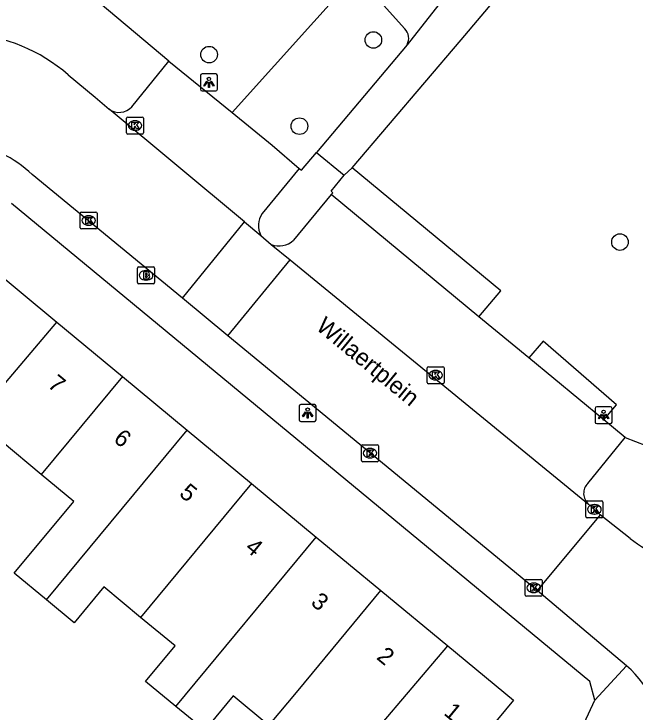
# Model space of a CAD drawing. Extents: x 159822 to 160765, y 380693 to 381634.
# Drawn here: x 160122.37 to 160158.96, y 381436.17 to 381477.32 of the extents above; entities that cross this region are included whole.
import ezdxf

# ---------------------------------------------------------------- set-up
doc = ezdxf.new("R2010")
doc.units = 0
for name, color, linetype in [('IMGEO_Boom', 7, 'Continuous'), ('IMGEO_Brandkraan', 7, 'Continuous'), ('IMGEO_Groenvoorziening', 7, 'Continuous'), ('IMGEO_Haag', 7, 'Continuous'), ('IMGEO_Kolk', 7, 'Continuous'), ('IMGEO_Lichtpunt', 7, 'Continuous'), ('IMGEO_Openbare_ruimte_label', 7, 'Continuous'), ('IMGEO_Pand', 7, 'Continuous'), ('IMGEO_Pand_nummerreeks', 7, 'Continuous'), ('IMGEO_Parkeervlak_open', 7, 'Continuous'), ('IMGEO_Rijbaan_lokaal_open', 7, 'Continuous'), ('IMGEO_Voetpad_gesloten', 7, 'Continuous'), ('IMGEO_Voetpad_open', 7, 'Continuous')]:
    doc.layers.add(name, color=color, linetype=linetype)

msp = doc.modelspace()

# ---------------------------------------------------------------- linework, layer by layer
at = {"layer": 'IMGEO_Boom'}
for centre in [(160143.544, 381475.791), (160133.868, 381474.927), (160139.19, 381470.71), (160158.074, 381463.877)]:
    msp.add_circle(centre, 0.489, dxfattribs=at)
at = {"layer": 'IMGEO_Brandkraan'}
for p, q in [((160129.654, 381461.488), (160129.654, 381462.34)), ((160129.729, 381462.414), (160130.581, 381462.414)), ((160130.142, 381462.194), (160130.167, 381462.194)), ((160130.655, 381462.34), (160130.655, 381461.488)), ((160130.581, 381461.414), (160129.729, 381461.414)), ((160130.165, 381461.634), (160130.14, 381461.634))]:
    msp.add_line(p, q, dxfattribs=at)
for points in [[(160129.654, 381461.488), (160129.654, 381462.34)], [(160129.729, 381462.414), (160130.581, 381462.414)], [(160130.002, 381462.114), (160130.002, 381461.714), (160130.215, 381461.714)], [(160130.233, 381462.114), (160130.002, 381462.114)], [(160130.655, 381462.34), (160130.655, 381461.488)], [(160130.181, 381462.033), (160130.127, 381462.033), (160130.127, 381461.957)], [(160130.127, 381461.957), (160130.18, 381461.957)], [(160130.189, 381461.881), (160130.127, 381461.881), (160130.127, 381461.8)], [(160130.127, 381461.8), (160130.189, 381461.8)], [(160130.581, 381461.414), (160129.729, 381461.414)]]:
    msp.add_lwpolyline(points, dxfattribs=at)
for centre, radius, start, end in [((160129.731, 381462.338), 0.0765, 91.552, 178.448), ((160129.731, 381462.338), 0.0765, 91.552, 178.448), ((160130.237, 381461.969), 0.145, 59.4692, 91.5367), ((160130.262, 381462.016), 0.0922, 285.5137, 58.1501), ((160130.579, 381462.338), 0.0765, 1.552, 88.448), ((160130.579, 381462.338), 0.0765, 1.552, 88.448), ((160130.182, 381461.995), 0.0379, 267.8285, 90.9355), ((160130.19, 381461.84), 0.0404, 269.8759, 90.5077), ((160130.221, 381461.965), 0.251, 268.6676, 293.5347), ((160130.267, 381461.824), 0.105, 301.3115, 78.989), ((160129.731, 381461.49), 0.0765, 181.552, 268.448), ((160129.731, 381461.49), 0.0765, 181.552, 268.448), ((160130.579, 381461.49), 0.0765, 271.552, 358.448), ((160130.579, 381461.49), 0.0765, 271.552, 358.448)]:
    msp.add_arc(centre, radius, start, end, dxfattribs=at)
for centre, major_axis, ratio, start_param, end_param in [((160130.141, 381461.914), (-0.387, 0.002), 0.722429, 4.712389, 7.853982), ((160130.166, 381461.914), (-0.39, 0.002), 0.717154, 1.570796, 4.712389)]:
    msp.add_ellipse(centre, major_axis=major_axis, ratio=ratio, start_param=start_param, end_param=end_param, dxfattribs=at)
at = {"layer": 'IMGEO_Groenvoorziening'}
for points in [[(160142.527, 381479.647), (160135.22, 381471.513)], [(160158.383, 381452.357), (160159.598, 381451.877), (160160.915, 381461.353), (160162.671, 381463.549), (160164.428, 381464.866), (160167.246, 381466.544), (160171.443, 381473.914)]]:
    msp.add_lwpolyline(points, dxfattribs=at)
at = {"layer": 'IMGEO_Haag'}
for points in [[(160149.766, 381459.479), (160151.047, 381461.01), (160142.292, 381468.244)], [(160157.114, 381453.406), (160157.867, 381454.278), (160153.546, 381458.031), (160152.71, 381457.046)]]:
    msp.add_lwpolyline(points, dxfattribs=at)
at = {"layer": 'IMGEO_Kolk'}
for p, q in [((160129, 381470.32), (160129, 381471.172)), ((160129.075, 381471.246), (160129.927, 381471.246)), ((160130.001, 381471.172), (160130.001, 381470.32)), ((160129.488, 381471.026), (160129.513, 381471.026)), ((160129.511, 381470.466), (160129.486, 381470.466)), ((160129.927, 381470.246), (160129.075, 381470.246)), ((160126.274, 381464.723), (160126.274, 381465.575)), ((160126.349, 381465.649), (160127.201, 381465.649)), ((160126.762, 381465.429), (160126.787, 381465.429)), ((160127.275, 381465.575), (160127.275, 381464.723)), ((160127.201, 381464.649), (160126.349, 381464.649)), ((160126.785, 381464.869), (160126.76, 381464.869)), ((160146.713, 381455.603), (160146.713, 381456.455)), ((160146.788, 381456.529), (160147.64, 381456.529)), ((160147.714, 381456.455), (160147.714, 381455.603)), ((160147.201, 381456.309), (160147.226, 381456.309)), ((160147.64, 381455.529), (160146.788, 381455.529)), ((160147.224, 381455.749), (160147.199, 381455.749)), ((160142.849, 381451.005), (160142.849, 381451.857)), ((160142.924, 381451.931), (160143.776, 381451.931)), ((160143.85, 381451.857), (160143.85, 381451.005)), ((160143.337, 381451.711), (160143.362, 381451.711)), ((160143.36, 381451.151), (160143.335, 381451.151)), ((160143.776, 381450.931), (160142.924, 381450.931)), ((160156.068, 381447.694), (160156.068, 381448.546)), ((160156.143, 381448.62), (160156.995, 381448.62)), ((160157.069, 381448.546), (160157.069, 381447.694)), ((160156.556, 381448.4), (160156.581, 381448.4)), ((160156.579, 381447.84), (160156.554, 381447.84)), ((160156.995, 381447.62), (160156.143, 381447.62)), ((160152.567, 381443.993), (160153.419, 381443.993)), ((160152.492, 381443.067), (160152.492, 381443.919)), ((160152.98, 381443.773), (160153.005, 381443.773)), ((160153.493, 381443.919), (160153.493, 381443.067)), ((160153.003, 381443.213), (160152.978, 381443.213)), ((160153.419, 381442.993), (160152.567, 381442.993))]:
    msp.add_line(p, q, dxfattribs=at)
for points in [[(160129, 381470.32), (160129, 381471.172)], [(160129.075, 381471.246), (160129.927, 381471.246)], [(160130.001, 381471.172), (160130.001, 381470.32)], [(160129.321, 381470.946), (160129.444, 381470.946), (160129.444, 381470.795), (160129.574, 381470.946), (160129.738, 381470.946), (160129.592, 381470.795), (160129.745, 381470.546), (160129.593, 381470.546), (160129.508, 381470.71), (160129.444, 381470.643), (160129.444, 381470.546), (160129.321, 381470.546), (160129.321, 381470.946)], [(160129.927, 381470.246), (160129.075, 381470.246)], [(160126.274, 381464.723), (160126.274, 381465.575)], [(160126.349, 381465.649), (160127.201, 381465.649)], [(160127.275, 381465.575), (160127.275, 381464.723)], [(160126.595, 381465.349), (160126.718, 381465.349), (160126.718, 381465.198), (160126.848, 381465.349), (160127.012, 381465.349), (160126.866, 381465.198), (160127.019, 381464.949), (160126.867, 381464.949), (160126.782, 381465.113), (160126.718, 381465.046), (160126.718, 381464.949), (160126.595, 381464.949), (160126.595, 381465.349)], [(160127.201, 381464.649), (160126.349, 381464.649)], [(160146.713, 381455.603), (160146.713, 381456.455)], [(160146.788, 381456.529), (160147.64, 381456.529)], [(160147.714, 381456.455), (160147.714, 381455.603)], [(160147.034, 381456.229), (160147.157, 381456.229), (160147.157, 381456.078), (160147.287, 381456.229), (160147.451, 381456.229), (160147.305, 381456.078), (160147.458, 381455.829), (160147.306, 381455.829), (160147.221, 381455.993), (160147.157, 381455.926), (160147.157, 381455.829), (160147.034, 381455.829), (160147.034, 381456.229)], [(160147.64, 381455.529), (160146.788, 381455.529)], [(160142.849, 381451.005), (160142.849, 381451.857)], [(160142.924, 381451.931), (160143.776, 381451.931)], [(160143.85, 381451.857), (160143.85, 381451.005)], [(160143.17, 381451.631), (160143.293, 381451.631), (160143.293, 381451.48), (160143.423, 381451.631), (160143.587, 381451.631), (160143.441, 381451.48), (160143.594, 381451.231), (160143.442, 381451.231), (160143.357, 381451.395), (160143.293, 381451.328), (160143.293, 381451.231), (160143.17, 381451.231), (160143.17, 381451.631)], [(160143.776, 381450.931), (160142.924, 381450.931)], [(160156.068, 381447.694), (160156.068, 381448.546)], [(160156.143, 381448.62), (160156.995, 381448.62)], [(160157.069, 381448.546), (160157.069, 381447.694)], [(160156.389, 381448.32), (160156.512, 381448.32), (160156.512, 381448.169), (160156.642, 381448.32), (160156.806, 381448.32), (160156.66, 381448.169), (160156.813, 381447.92), (160156.661, 381447.92), (160156.576, 381448.084), (160156.512, 381448.017), (160156.512, 381447.92), (160156.389, 381447.92), (160156.389, 381448.32)], [(160156.995, 381447.62), (160156.143, 381447.62)], [(160152.567, 381443.993), (160153.419, 381443.993)], [(160152.492, 381443.067), (160152.492, 381443.919)], [(160152.813, 381443.693), (160152.936, 381443.693), (160152.936, 381443.542), (160153.066, 381443.693), (160153.23, 381443.693), (160153.084, 381443.542), (160153.237, 381443.293), (160153.085, 381443.293), (160153, 381443.457), (160152.936, 381443.39), (160152.936, 381443.293), (160152.813, 381443.293), (160152.813, 381443.693)], [(160153.493, 381443.919), (160153.493, 381443.067)], [(160153.419, 381442.993), (160152.567, 381442.993)]]:
    msp.add_lwpolyline(points, dxfattribs=at)
for centre, start, end in [((160129.077, 381471.17), 91.552, 178.448), ((160129.077, 381471.17), 91.552, 178.448), ((160129.925, 381471.17), 1.552, 88.448), ((160129.925, 381471.17), 1.552, 88.448), ((160129.077, 381470.322), 181.552, 268.448), ((160129.077, 381470.322), 181.552, 268.448), ((160129.925, 381470.322), 271.552, 358.448), ((160129.925, 381470.322), 271.552, 358.448), ((160126.351, 381465.573), 91.552, 178.448), ((160126.351, 381465.573), 91.552, 178.448), ((160127.199, 381465.573), 1.552, 88.448), ((160127.199, 381465.573), 1.552, 88.448), ((160126.351, 381464.725), 181.552, 268.448), ((160126.351, 381464.725), 181.552, 268.448), ((160127.199, 381464.725), 271.552, 358.448), ((160127.199, 381464.725), 271.552, 358.448), ((160146.79, 381456.453), 91.552, 178.448), ((160146.79, 381456.453), 91.552, 178.448), ((160147.638, 381456.453), 1.552, 88.448), ((160147.638, 381456.453), 1.552, 88.448), ((160146.79, 381455.605), 181.552, 268.448), ((160146.79, 381455.605), 181.552, 268.448), ((160147.638, 381455.605), 271.552, 358.448), ((160147.638, 381455.605), 271.552, 358.448), ((160142.926, 381451.855), 91.552, 178.448), ((160142.926, 381451.855), 91.552, 178.448), ((160143.774, 381451.855), 1.552, 88.448), ((160143.774, 381451.855), 1.552, 88.448), ((160142.926, 381451.007), 181.552, 268.448), ((160142.926, 381451.007), 181.552, 268.448), ((160143.774, 381451.007), 271.552, 358.448), ((160143.774, 381451.007), 271.552, 358.448), ((160156.145, 381448.544), 91.552, 178.448), ((160156.145, 381448.544), 91.552, 178.448), ((160156.993, 381448.544), 1.552, 88.448), ((160156.993, 381448.544), 1.552, 88.448), ((160156.145, 381447.696), 181.552, 268.448), ((160156.145, 381447.696), 181.552, 268.448), ((160156.993, 381447.696), 271.552, 358.448), ((160156.993, 381447.696), 271.552, 358.448), ((160152.569, 381443.917), 91.552, 178.448), ((160152.569, 381443.917), 91.552, 178.448), ((160153.417, 381443.917), 1.552, 88.448), ((160153.417, 381443.917), 1.552, 88.448), ((160152.569, 381443.069), 181.552, 268.448), ((160152.569, 381443.069), 181.552, 268.448), ((160153.417, 381443.069), 271.552, 358.448), ((160153.417, 381443.069), 271.552, 358.448)]:
    msp.add_arc(centre, 0.0765, start, end, dxfattribs=at)
for centre, major_axis, ratio, start_param, end_param in [((160129.487, 381470.746), (-0.387, 0.002), 0.722429, 4.712389, 7.853982), ((160129.512, 381470.746), (-0.39, 0.002), 0.717154, 1.570796, 4.712389), ((160126.761, 381465.149), (-0.387, 0.002), 0.722429, 4.712389, 7.853982), ((160126.786, 381465.149), (-0.39, 0.002), 0.717154, 1.570796, 4.712389), ((160147.2, 381456.029), (-0.387, 0.002), 0.722429, 4.712389, 7.853982), ((160147.225, 381456.029), (-0.39, 0.002), 0.717154, 1.570796, 4.712389), ((160143.336, 381451.431), (-0.387, 0.002), 0.722429, 4.712389, 7.853982), ((160143.361, 381451.431), (-0.39, 0.002), 0.717154, 1.570796, 4.712389), ((160156.555, 381448.12), (-0.387, 0.002), 0.722429, 4.712389, 7.853982), ((160156.58, 381448.12), (-0.39, 0.002), 0.717154, 1.570796, 4.712389), ((160152.979, 381443.493), (-0.387, 0.002), 0.722429, 4.712389, 7.853982), ((160153.004, 381443.493), (-0.39, 0.002), 0.717154, 1.570796, 4.712389)]:
    msp.add_ellipse(centre, major_axis=major_axis, ratio=ratio, start_param=start_param, end_param=end_param, dxfattribs=at)
at = {"layer": 'IMGEO_Lichtpunt'}
for p, q in [((160133.36, 381473.696), (160133.36, 381472.889)), ((160133.36, 381473.696), (160133.36, 381472.889)), ((160134.262, 381473.791), (160133.454, 381473.791)), ((160134.262, 381473.791), (160133.454, 381473.791)), ((160134.356, 381472.889), (160134.356, 381473.696)), ((160134.356, 381472.889), (160134.356, 381473.696)), ((160133.454, 381472.795), (160134.262, 381472.795)), ((160133.454, 381472.795), (160134.262, 381472.795)), ((160140.077, 381454.299), (160139.269, 381454.299)), ((160140.077, 381454.299), (160139.269, 381454.299)), ((160139.175, 381454.204), (160139.175, 381453.397)), ((160139.175, 381454.204), (160139.175, 381453.397)), ((160140.171, 381453.397), (160140.171, 381454.204)), ((160140.171, 381453.397), (160140.171, 381454.204)), ((160156.612, 381454.074), (160156.612, 381453.267)), ((160156.612, 381454.074), (160156.612, 381453.267)), ((160157.514, 381454.169), (160156.706, 381454.169)), ((160157.514, 381454.169), (160156.706, 381454.169)), ((160157.608, 381453.267), (160157.608, 381454.074)), ((160157.608, 381453.267), (160157.608, 381454.074)), ((160139.269, 381453.303), (160140.077, 381453.303)), ((160139.269, 381453.303), (160140.077, 381453.303)), ((160156.706, 381453.173), (160157.514, 381453.173)), ((160156.706, 381453.173), (160157.514, 381453.173))]:
    msp.add_line(p, q, dxfattribs=at)
for points in [[(160133.734, 381473.36), (160133.773, 381473.332), (160133.585, 381473.07), (160133.547, 381473.097), (160133.734, 381473.36)], [(160133.836, 381473.312), (160133.883, 381473.312), (160133.883, 381472.99), (160133.836, 381472.99), (160133.836, 381473.312)], [(160133.946, 381473.332), (160133.984, 381473.359), (160134.171, 381473.097), (160134.132, 381473.069), (160133.946, 381473.332)], [(160139.549, 381453.868), (160139.588, 381453.84), (160139.4, 381453.578), (160139.362, 381453.605), (160139.549, 381453.868)], [(160139.761, 381453.84), (160139.799, 381453.867), (160139.986, 381453.605), (160139.947, 381453.577), (160139.761, 381453.84)], [(160139.651, 381453.82), (160139.698, 381453.82), (160139.698, 381453.498), (160139.651, 381453.498), (160139.651, 381453.82)], [(160156.986, 381453.738), (160157.025, 381453.71), (160156.837, 381453.448), (160156.799, 381453.475), (160156.986, 381453.738)], [(160157.088, 381453.69), (160157.135, 381453.69), (160157.135, 381453.368), (160157.088, 381453.368), (160157.088, 381453.69)], [(160157.198, 381453.71), (160157.236, 381453.737), (160157.423, 381453.475), (160157.384, 381453.447), (160157.198, 381453.71)]]:
    msp.add_lwpolyline(points, dxfattribs=at)
for centre in [(160133.859, 381473.494), (160139.674, 381454.002), (160157.111, 381453.872)]:
    msp.add_circle(centre, 0.0994, dxfattribs=at)
for centre, start, end in [((160133.454, 381473.696), 90, 180), ((160133.454, 381473.696), 90, 180), ((160134.262, 381473.696), 0, 90), ((160134.262, 381473.696), 0, 90), ((160133.454, 381472.889), 180, 270), ((160133.454, 381472.889), 180, 270), ((160134.262, 381472.889), 270, 0), ((160134.262, 381472.889), 270, 360), ((160139.269, 381454.204), 90, 180), ((160139.269, 381454.204), 90, 180), ((160140.077, 381454.204), 0, 90), ((160140.077, 381454.204), 0, 90), ((160156.706, 381454.074), 90, 180), ((160156.706, 381454.074), 90, 180), ((160157.514, 381454.074), 0, 90), ((160157.514, 381454.074), 0, 90), ((160139.269, 381453.397), 180, 270), ((160139.269, 381453.397), 180, 270), ((160140.077, 381453.397), 270, 0), ((160140.077, 381453.397), 270, 360), ((160156.706, 381453.267), 180, 270), ((160156.706, 381453.267), 180, 270), ((160157.514, 381453.267), 270, 0), ((160157.514, 381453.267), 270, 360)]:
    msp.add_arc(centre, 0.0946, start, end, dxfattribs=at)
at = {"layer": 'IMGEO_Pand'}
for points in [[(160112.46, 381450.453), (160113.113, 381451.011), (160113.767, 381451.569), (160114.658, 381450.831), (160118.143, 381455.04), (160115.273, 381457.416), (160116.002, 381459.456), (160117.571, 381460.537), (160118.493, 381459.773), (160120.791, 381462.547), (160124.893, 381459.15)], [(160114.726, 381447.168), (160115.338, 381447.89), (160116.328, 381449.057), (160124.893, 381459.15)], [(160124.893, 381459.15), (160128.756, 381455.951)], [(160128.756, 381455.951), (160123.979, 381450.181)], [(160128.756, 381455.951), (160132.565, 381452.796)], [(160124.279, 381442.79), (160132.565, 381452.796)], [(160132.565, 381452.796), (160136.372, 381449.644)], [(160123.979, 381450.181), (160121.666, 381452.096), (160118.191, 381447.898), (160119.263, 381447.01), (160117.285, 381444.62), (160115.417, 381446.166)], [(160124.279, 381442.79), (160122.389, 381444.355), (160125.898, 381448.592), (160123.979, 381450.181)], [(160136.372, 381449.644), (160131.444, 381443.692), (160129.833, 381441.747)], [(160136.372, 381449.644), (160140.181, 381446.489)], [(160131.912, 381436.505), (160140.181, 381446.489)], [(160140.181, 381446.489), (160143.989, 381443.336)], [(160129.833, 381441.747), (160127.658, 381443.548), (160125.911, 381441.438), (160124.279, 381442.79)], [(160137.393, 381435.371), (160139.112, 381437.447), (160143.989, 381443.336)], [(160143.989, 381443.336), (160147.927, 381440.075)], [(160131.912, 381436.505), (160130.129, 381437.981), (160131.859, 381440.07), (160129.833, 381441.747)], [(160147.927, 381440.075), (160151.796, 381436.871), (160149.436, 381434.021), (160150.464, 381433.17), (160149.636, 381431.574), (160147.912, 381430.315), (160146.877, 381431.172), (160145.087, 381429.011), (160142.991, 381430.748), (160141.294, 381428.698), (160139.52, 381430.167)], [(160139.52, 381430.167), (160147.927, 381440.075)], [(160137.393, 381435.371), (160135.278, 381437.123), (160133.606, 381435.103), (160131.912, 381436.505)]]:
    msp.add_lwpolyline(points, dxfattribs=at)
at = {"layer": 'IMGEO_Parkeervlak_open'}
for points in [[(160131.485, 381474.55), (160135.22, 381471.513)], [(160135.22, 381471.513), (160137.58, 381469.594), (160139.165, 381468.211)], [(160149.766, 381459.479), (160141.059, 381466.674)], [(160152.71, 381457.046), (160149.766, 381459.479)], [(160157.114, 381453.406), (160152.71, 381457.046)], [(160158.383, 381452.357), (160157.114, 381453.406)], [(160156.174, 381449.649), (160158.383, 381452.357)]]:
    msp.add_lwpolyline(points, dxfattribs=at)
msp.add_arc((160156.769, 381449.064), 0.835, 135.4749, 228.9556, dxfattribs=at)
at = {"layer": 'IMGEO_Rijbaan_lokaal_open'}
for points in [[(160125.558, 381473.744), (160127.151, 381472.41), (160127.985, 381471.712)], [(160135.947, 381465.067), (160127.985, 381471.712)], [(160132.294, 381460.562), (160123.446, 381467.855)], [(160132.294, 381460.562), (160135.947, 381465.067)], [(160135.947, 381465.067), (160136.913, 381464.261)], [(160136.913, 381464.261), (160137.528, 381463.734)], [(160137.528, 381463.734), (160138.635, 381462.828)], [(160134.967, 381458.359), (160138.635, 381462.828)], [(160138.635, 381462.828), (160156.221, 381448.434)], [(160134.967, 381458.359), (160132.294, 381460.562)], [(160153.194, 381443.335), (160134.967, 381458.359)], [(160156.913, 381447.798), (160156.221, 381448.434)], [(160156.913, 381447.798), (160153.194, 381443.335)], [(160158.682, 381446.402), (160156.913, 381447.798)], [(160158.462, 381438.892), (160153.194, 381443.335)]]:
    msp.add_lwpolyline(points, dxfattribs=at)
for centre, radius, start, end in [((160118.821, 381465.913), 10.33, 49.2944, 119.8795), ((160118.766, 381462.974), 6.762, 46.2062, 83.1065), ((160164.16, 381453.26), 8.777, 231.3808, 245.4182), ((160154.49, 381434.271), 6.094, 356.739, 49.3237)]:
    msp.add_arc(centre, radius, start, end, dxfattribs=at)
at = {"layer": 'IMGEO_Voetpad_gesloten'}
for points in [[(160142.292, 381468.244), (160148.71, 381475.795), (160156.852, 381485.447), (160157.199, 381485.941)], [(160142.527, 381479.647), (160142.913, 381479.241), (160145.397, 381476.452)], [(160148.041, 381478.719), (160145.532, 381475.513)], [(160145.532, 381475.513), (160140.189, 381469.158)], [(160140.189, 381469.158), (160141.827, 381467.816)], [(160141.827, 381467.816), (160142.292, 381468.244)]]:
    msp.add_lwpolyline(points, dxfattribs=at)
msp.add_arc((160144.818, 381475.89), 0.807, 332.2055, 44.1572, dxfattribs=at)
at = {"layer": 'IMGEO_Voetpad_open'}
for points in [[(160131.485, 381474.55), (160126.464, 381478.778)], [(160129.307, 381471.849), (160131.485, 381474.55)], [(160139.165, 381468.211), (160139.317, 381468.118), (160140.189, 381469.158)], [(160139.165, 381468.211), (160136.992, 381465.566)], [(160141.059, 381466.674), (160141.15, 381466.778), (160141.053, 381466.882), (160141.827, 381467.816)], [(160141.059, 381466.674), (160138.833, 381463.982)], [(160156.601, 381436.871), (160156.303, 381437.977), (160122.231, 381466.144)], [(160156.601, 381436.871), (160158.462, 381438.892)], [(160147.119, 381416.719), (160155.458, 381434.407), (160156.601, 381436.871)]]:
    msp.add_lwpolyline(points, dxfattribs=at)
for centre, radius, start, end in [((160128.57, 381472.512), 0.991, 233.8066, 318.0264), ((160138.093, 381464.844), 1.316, 146.7549, 206.3166), ((160137.983, 381464.897), 1.249, 248.6211, 312.8991)]:
    msp.add_arc(centre, radius, start, end, dxfattribs=at)

# ---------------------------------------------------------------- texts
at = {"layer": 'IMGEO_Openbare_ruimte_label'}
msp.add_text('Willaertplein', height=1, rotation=320.5171, dxfattribs=at).set_placement((160140.105, 381458.77))
at = {"layer": 'IMGEO_Pand_nummerreeks'}
for s, p in [('7', (160124.3, 381455.382)), ('6', (160128.175, 381452.173)), ('5', (160132.051, 381448.963)), ('4', (160135.927, 381445.754)), ('3', (160139.802, 381442.544)), ('2', (160143.677, 381439.336)), ('1', (160147.642, 381436.052))]:
    msp.add_text(s, height=1, rotation=320.371, dxfattribs=at).set_placement(p)

doc.saveas('drawing.dxf')
